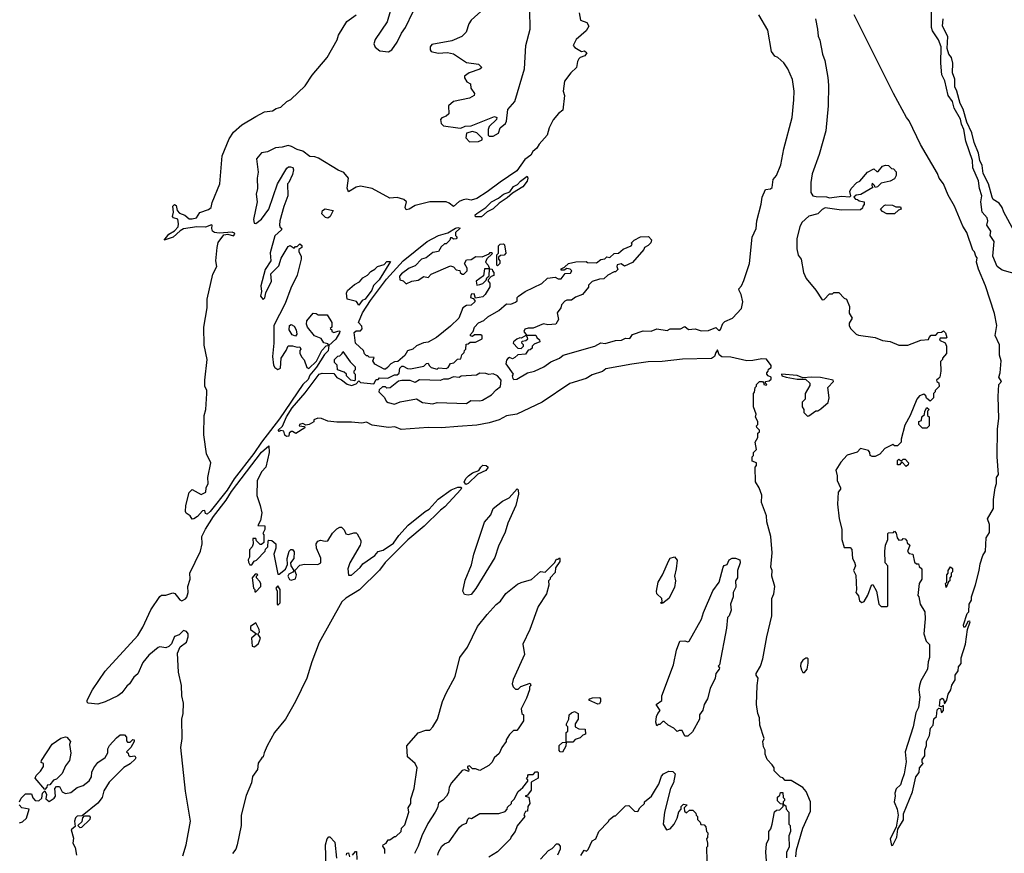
# Model space of a CAD drawing. Extents: x 1933546 to 2138868, y 524910 to 667279.
# Tile 381 of 466: x 2085405 to 2092080, y 561066 to 566719. Entities that reach past the tile are written whole.
import ezdxf

# ---------------------------------------------------------------- set-up
doc = ezdxf.new("R2010")
doc.units = 0

msp = doc.modelspace()

# ---------------------------------------------------------------- linework, layer by layer
at = {"layer": '0CON10XD'}
for points in [[(2087916.1, 566773.9), (2087896.7, 566705), (2087814.3, 566585.7), (2087806, 566555), (2087815, 566533.3), (2087847.3, 566507.3), (2087905, 566500), (2087928.8, 566515), (2087964.3, 566565.7), (2087993, 566627), (2088020, 566665), (2088124, 566885)], [(2089197.1, 566765), (2089206, 566716), (2089250.7, 566700.7), (2089263.3, 566675), (2089245, 566643.3), (2089178, 566585), (2089156.7, 566545), (2089169.3, 566529.3), (2089213, 566503), (2089235, 566507.5), (2089250, 566495), (2089236.4, 566473.6), (2089205, 566463.3), (2089195, 566453.3), (2089186, 566435), (2089180, 566395), (2089141.4, 566358.6), (2089098.9, 566301.1), (2089089.2, 566235), (2089099.4, 566205), (2089087.1, 566105), (2089057.9, 566082.1), (2089020.5, 566039.5), (2088994.5, 565985.5), (2088980, 565935), (2088926, 565875), (2088911.7, 565848.3), (2088884.4, 565825.6), (2088870.3, 565799.7), (2088829.7, 565770.3), (2088776, 565695), (2088662, 565618), (2088575, 565550.9), (2088505, 565506.9), (2088465, 565495.8), (2088435, 565501.9), (2088411.7, 565498.3), (2088384.5, 565485.5), (2088345, 565451.2), (2088315.5, 565475.5), (2088295, 565483.1), (2088185, 565483.1), (2088085, 565458), (2088045, 565433.3), (2088025, 565430), (2088017.5, 565445), (2088026.2, 565485), (2088009.7, 565499.7), (2087965, 565512.5), (2087915, 565509.2), (2087793.4, 565573.4), (2087715, 565589.2), (2087685, 565582.5), (2087635, 565552.5), (2087626.1, 565576.1), (2087633.1, 565645), (2087603, 565683), (2087565, 565699.4), (2087430.3, 565780.3), (2087405, 565789.4), (2087371.1, 565791.1), (2087325, 565828), (2087285, 565839.2), (2087248.5, 565858.5), (2087225, 565865.8), (2087184.2, 565854.2), (2087139.1, 565850.9), (2087085, 565822.5), (2087043.8, 565816.2), (2087011.4, 565775), (2087021.1, 565685), (2087013.8, 565645), (2087016, 565575), (2087008, 565535), (2087014, 565485), (2086990, 565365), (2086995, 565340), (2087005, 565336.2), (2087045, 565366.7), (2087094, 565435), (2087152.5, 565605), (2087217, 565713), (2087228.3, 565721.7), (2087241.7, 565721.7), (2087256.4, 565716.4), (2087261.7, 565701.7), (2087255, 565670), (2087230, 565615), (2087220, 565605), (2087223.8, 565525), (2087195, 565452.5), (2087168.1, 565355), (2087165.8, 565325), (2087170.8, 565310.8), (2087180, 565305), (2087180, 565295), (2087135, 565253.8), (2087102.9, 565137.1), (2087107.1, 565082.9), (2087070, 565025), (2087040.8, 564915), (2087043.6, 564876.4), (2087037.5, 564845), (2087055, 564822.5), (2087067, 564833), (2087073, 564867), (2087112.5, 564945), (2087107.5, 564995), (2087160.7, 565049.3), (2087178.3, 565101.7), (2087225, 565180), (2087237.5, 565187.5), (2087265, 565170), (2087275, 565180), (2087285, 565180), (2087305, 565200), (2087317, 565187), (2087316.7, 565173.3), (2087298.3, 565161.7), (2087297.5, 565145), (2087313.3, 565115), (2087312.5, 565095), (2087285, 564987.5), (2087242.3, 564897.7), (2087204, 564795), (2087127.1, 564645), (2087127.5, 564525), (2087119.2, 564435), (2087125, 564377.5), (2087135, 564361.2), (2087155, 564347.5), (2087172.5, 564355), (2087177.5, 564425), (2087212.5, 564475), (2087225, 564507.5), (2087255, 564507.5), (2087285, 564497.5), (2087305, 564500), (2087310, 564485), (2087303, 564477), (2087303, 564457), (2087315, 564432.5), (2087333.6, 564413.6), (2087351.2, 564361.2), (2087365, 564354), (2087417, 564403), (2087454.2, 564475.8), (2087483.3, 564506.7), (2087500, 564510), (2087495, 564520), (2087467, 564527), (2087448.3, 564558.3), (2087402.5, 564575), (2087356.7, 564635), (2087350, 564655), (2087352.3, 564677.7), (2087395, 564730), (2087415, 564727.5), (2087428.3, 564718.3), (2087488.3, 564718.3), (2087520, 564665), (2087520, 564635), (2087510, 564625), (2087520, 564615), (2087520, 564605), (2087535, 564597.5), (2087568.8, 564608.8), (2087576.2, 564606.2), (2087573.3, 564595), (2087547.4, 564552.6), (2087500, 564510), (2087495.5, 564474.5), (2087470.3, 564449.7), (2087416.9, 564363.1), (2087371.5, 564308.5), (2087360.2, 564279.8), (2087324.2, 564245), (2087167.3, 564012.7), (2087043.5, 563855), (2086992.6, 563777.4), (2086858.1, 563605), (2086811.5, 563528.5), (2086695.4, 563384.6), (2086675, 563366.7), (2086665, 563370), (2086660, 563390), (2086645, 563388.8), (2086609.8, 563350.2), (2086585, 563333.8)], [(2088554, 566795), (2088464.5, 566715.5), (2088449.1, 566690.9), (2088432, 566635), (2088403.3, 566605), (2088335, 566576), (2088198.3, 566551.7), (2088187.5, 566535), (2088187.5, 566515), (2088195, 566503.3), (2088242.3, 566492.3), (2088305, 566496.2), (2088346.4, 566486.4), (2088435, 566428), (2088515, 566416.7), (2088537.5, 566395), (2088525, 566382.5), (2088452.3, 566357.7), (2088420, 566335), (2088420, 566325), (2088437, 566297), (2088460, 566285), (2088462.5, 566255), (2088487.7, 566217.7), (2088486.2, 566205), (2088455, 566185.8), (2088345, 566163.3), (2088312.5, 566135), (2088315, 566080), (2088296.1, 566063.9), (2088267, 566053), (2088258.3, 566041.7), (2088263.3, 566015), (2088278.3, 565998.3), (2088375, 565986.7), (2088395, 565982.5), (2088425, 565996.2), (2088465, 566000), (2088623, 566063), (2088640, 566055), (2088637, 566043), (2088587.5, 565995), (2088580, 565975), (2088580, 565935), (2088588.3, 565928.3), (2088615, 565930), (2088650, 565950), (2088662.5, 565985), (2088697.5, 566015), (2088705, 566030), (2088715, 566110), (2088761.2, 566165), (2088826.7, 566385), (2088835.6, 566545), (2088866.2, 566655), (2088862.9, 566785)], [(2092235, 564973.1), (2092065, 565020.1), (2092032.1, 565045), (2092002.1, 565115), (2092011.6, 565215), (2091983.8, 565255), (2091988.9, 565285), (2091961.8, 565325), (2091968.2, 565355), (2091963.5, 565375), (2091930.4, 565415), (2091919.6, 565485), (2091926.4, 565525), (2091911.2, 565575), (2091905, 565625.6), (2091867.4, 565715), (2091863.7, 565765), (2091819.5, 565895), (2091805.7, 565975), (2091790, 566010), (2091783.8, 566043.8), (2091739.2, 566119.2), (2091727.5, 566165), (2091698.2, 566205), (2091675.8, 566305), (2091656.8, 566345), (2091648.7, 566425), (2091652.2, 566535), (2091633.4, 566583.4), (2091592.7, 566642.7), (2091585.1, 566665), (2091586.7, 566775)], [(2086585, 563333.8), (2086575, 563333.3), (2086560.8, 563355), (2086533.6, 563373.6), (2086528.8, 563385), (2086531.1, 563425), (2086555, 563514), (2086575, 563534.3), (2086635, 563498.8), (2086666.7, 563515), (2086668.8, 563545), (2086682.5, 563575), (2086680.4, 563615), (2086701.8, 563715), (2086672.5, 563775), (2086653.6, 563905), (2086656.5, 564035), (2086667.6, 564075), (2086674.1, 564185), (2086673.1, 564205), (2086661.1, 564235), (2086660.4, 564275), (2086676.5, 564415), (2086655, 564512.5), (2086653.5, 564635), (2086675.3, 564764.7), (2086676.9, 564825), (2086715, 564994), (2086742.2, 565045), (2086735.5, 565085), (2086742.7, 565175), (2086751.1, 565208.9), (2086789.3, 565260.7), (2086815, 565263.8), (2086855, 565254.4), (2086863.3, 565265), (2086860.7, 565270.7), (2086845, 565278.8), (2086758, 565272), (2086725.9, 565275.9), (2086712, 565285), (2086706.7, 565303.3), (2086710, 565325), (2086705, 565327.5), (2086665, 565312), (2086605, 565314.4), (2086515, 565301.4), (2086492.1, 565287.9), (2086446.1, 565243.9), (2086383.6, 565223.6), (2086416, 565265), (2086455, 565288), (2086479.2, 565315), (2086482.5, 565335), (2086476.7, 565366.7), (2086447.5, 565375), (2086441.2, 565385), (2086446.7, 565415), (2086443.8, 565455), (2086453.9, 565466.1), (2086465, 565460), (2086472.5, 565425), (2086488, 565408), (2086525, 565394.2), (2086555, 565368.8), (2086575, 565368), (2086603.8, 565376.2), (2086627.3, 565412.7), (2086685, 565432), (2086703.3, 565445), (2086710, 565480), (2086762.9, 565607.1), (2086777.1, 565795), (2086825, 565911.2), (2086855, 565956.7), (2086910, 566005), (2087005, 566063.5), (2087065, 566094.5), (2087119.5, 566100.5), (2087143.8, 566116.2), (2087175, 566125.5), (2087215, 566163.3), (2087242.1, 566177.9), (2087339.9, 566270.1), (2087387.2, 566342.8), (2087488.4, 566461.6), (2087558.2, 566581.8), (2087565.8, 566615), (2087622.8, 566707.2), (2087685, 566752)], [(2088375, 563961.1), (2088265, 563950.5), (2088175, 563953.3), (2087990.3, 563940.3), (2087947.9, 563957.9), (2087905, 563952.7), (2087795, 563970), (2087755, 563990.6), (2087725, 563982.5), (2087655, 563990.8), (2087555, 563990), (2087495, 563997.5), (2087450, 564015), (2087426.1, 564016.1), (2087400, 564005), (2087398.3, 563991.7), (2087367, 563973), (2087345, 563970), (2087325, 563980), (2087302.5, 563975), (2087300, 563965), (2087335, 563960), (2087338.3, 563951.7), (2087277, 563913), (2087255, 563927.5), (2087245, 563927.5), (2087232.5, 563915), (2087230, 563895), (2087213, 563893), (2087202.5, 563902.5), (2087195, 563930), (2087175, 563932.5), (2087165, 563927.5), (2087157.5, 563935), (2087187, 563963), (2087213.8, 564026.2), (2087252.6, 564087.4), (2087340.3, 564189.7), (2087435, 564316.2), (2087455, 564322.5), (2087535, 564320), (2087555, 564292.5), (2087587, 564277), (2087625, 564247.5), (2087655, 564237.5), (2087685, 564250), (2087705, 564270), (2087715, 564260), (2087805, 564250), (2087821.7, 564278.3), (2087835, 564280), (2087845, 564290), (2087901.7, 564288.3), (2087945, 564310), (2087965, 564310), (2087977, 564323), (2087983, 564357), (2087995, 564370), (2088005, 564370), (2088033, 564353), (2088055, 564352.5), (2088145, 564370), (2088161.7, 564388.3), (2088175, 564390), (2088180, 564375), (2088195, 564360), (2088235, 564350), (2088245, 564357.5), (2088297, 564353), (2088309.3, 564360.7), (2088325, 564387.5), (2088348.3, 564391.7), (2088373, 564417), (2088395, 564420), (2088403, 564447), (2088418.3, 564461.7), (2088420, 564475), (2088430, 564485), (2088431.7, 564518.3), (2088445, 564520), (2088458.3, 564531.7), (2088495, 564532.5), (2088540, 564555), (2088540, 564575), (2088531.7, 564581.7), (2088488.3, 564581.7), (2088475, 564570), (2088460, 564575), (2088460, 564585), (2088480, 564605), (2088487.5, 564635), (2088515, 564663.3), (2088550.7, 564679.3), (2088577.5, 564705), (2088652.3, 564747.7), (2088705, 564792.5), (2088735, 564790), (2088767, 564803), (2088777, 564813), (2088777.5, 564835), (2088787.5, 564845), (2088832.5, 564875), (2088945, 564930), (2088983.9, 564966.1), (2089035, 564972.5), (2089055, 564961.2), (2089075, 564962), (2089103, 564997), (2089138.8, 565001.2), (2089147.5, 565015), (2089137, 565027), (2089115, 565032.5), (2089095, 565020), (2089075, 565020), (2089075, 565030), (2089098.3, 565041.7), (2089125, 565066.7), (2089175, 565076.7), (2089245, 565080), (2089255, 565072.5), (2089315, 565070), (2089345, 565092.5), (2089371.7, 565098.3), (2089385, 565110), (2089405, 565107.5), (2089435, 565132.5), (2089465, 565136.7), (2089495, 565162.5), (2089550, 565185), (2089557.5, 565195), (2089553, 565207), (2089570, 565225), (2089613.6, 565246.4), (2089668.3, 565248.3), (2089687, 565227), (2089682.5, 565205), (2089665, 565187.5), (2089640, 565175), (2089635, 565160), (2089558.3, 565071.7), (2089505, 565047.5), (2089483, 565063), (2089455, 565057.5), (2089452.5, 565045), (2089460, 565025), (2089445, 565010), (2089435, 565010), (2089393, 564987), (2089365, 564962.5), (2089335, 564960), (2089286.4, 564943.6), (2089261.7, 564918.3), (2089260, 564905), (2089220, 564855), (2089173, 564837), (2089145, 564817.5), (2089115, 564816.7), (2089100.5, 564809.5), (2089077.5, 564785), (2089072.5, 564765), (2089048.3, 564731.7), (2089057.5, 564685), (2089040, 564655), (2088985, 564650), (2088955, 564656.7), (2088885, 564626.7), (2088852.5, 564627.5), (2088830.5, 564619.5), (2088823.3, 564605), (2088840, 564580), (2088905, 564580), (2088910, 564565), (2088928.3, 564548.3), (2088930, 564535), (2088891.7, 564518.3), (2088880, 564505), (2088878.3, 564491.7), (2088865, 564480), (2088851.7, 564478.3), (2088835, 564450), (2088783, 564447), (2088761.7, 564428.3), (2088745, 564420), (2088725, 564427.5), (2088715, 564422.5), (2088705, 564410), (2088700, 564385), (2088750, 564315), (2088742.5, 564305), (2088747.5, 564285), (2088755, 564280), (2088775, 564282.5), (2088846.4, 564323.6), (2088895, 564336.2), (2088957.5, 564365), (2089005, 564400), (2089065, 564423.3), (2089090, 564445), (2089305, 564506.2), (2089345, 564527.5), (2089375, 564523.8), (2089445, 564543.8), (2089485, 564546.7), (2089510.7, 564559.3), (2089541.7, 564558.3), (2089560, 564585), (2089630.7, 564609.3), (2089685, 564606.7), (2089725, 564623.3), (2089795, 564612.5), (2089815, 564622.5), (2089885, 564622.5), (2089915, 564637.5), (2089938.3, 564618.3), (2089985, 564622.5), (2090025, 564608.8), (2090075, 564611.2), (2090125, 564632.5), (2090145, 564612.5), (2090155, 564617.5), (2090171.7, 564658.3), (2090185, 564673.3), (2090237.5, 564695), (2090298.3, 564761.7), (2090306.7, 564805), (2090296.4, 564856.4), (2090283, 564883), (2090280, 564895), (2090297.5, 564915), (2090315, 564950), (2090353.3, 565065), (2090370, 565245), (2090397, 565303), (2090402.5, 565355), (2090431.7, 565468.3), (2090437.5, 565515), (2090461.7, 565568.3), (2090495, 565572.5), (2090505, 565580), (2090512.5, 565635), (2090535, 565662.5), (2090563.8, 565735), (2090585.9, 565844.1), (2090642.5, 566055), (2090654, 566175), (2090656, 566235), (2090645, 566312.5), (2090612, 566385), (2090585, 566426.7), (2090545, 566462.5), (2090525, 566472.5), (2090502.3, 566502.3), (2090477.3, 566647.3), (2090415, 566752.5)], [(2090798.8, 566725), (2090813.3, 566655), (2090817, 566607), (2090829.3, 566579.3), (2090848, 566485), (2090862.7, 566442.7), (2090883.9, 566326.1), (2090888.8, 566275), (2090886, 566135), (2090868.8, 565965), (2090824, 565805), (2090777, 565673), (2090767.1, 565615), (2090767.7, 565547.7), (2090782.5, 565525), (2090805, 565520), (2090875, 565517.5), (2090895, 565510), (2090975, 565522.5), (2091031.7, 565518.3), (2091040, 565525), (2091032.5, 565555), (2091042.5, 565575), (2091080, 565615), (2091100, 565625), (2091152.5, 565685), (2091195, 565707.5), (2091215, 565690), (2091225, 565690), (2091253.6, 565726.4), (2091275, 565732.5), (2091295, 565730), (2091315, 565710), (2091328.3, 565708.3), (2091347, 565687), (2091347, 565663), (2091335, 565640), (2091307, 565623), (2091245, 565610), (2091220, 565585), (2091205, 565580), (2091200, 565595), (2091185, 565610), (2091182.5, 565595), (2091188.3, 565581.7), (2091135, 565550), (2091107, 565533), (2091075, 565530), (2091060, 565515), (2091071.7, 565501.7), (2091085, 565500), (2091095, 565490), (2091130, 565485), (2091130, 565465), (2091120, 565455), (2091118.3, 565441.7), (2091105, 565430), (2090976.4, 565426.4), (2090865, 565442.5), (2090845, 565432.5), (2090816.7, 565403.3), (2090755, 565387.5), (2090707, 565343), (2090693.8, 565315), (2090673.6, 565236.4), (2090673.3, 565165), (2090683, 565123), (2090702.5, 565095), (2090717.5, 565005), (2090737.5, 564965), (2090802.5, 564885), (2090845, 564820), (2090858.3, 564821.7), (2090895, 564860), (2090915, 564860), (2090925, 564870), (2090958.3, 564868.3), (2090995, 564830), (2091010, 564825), (2091030, 564775), (2091028.3, 564728.3), (2091047.5, 564695), (2091028.3, 564661.7), (2091027.5, 564645), (2091037.5, 564625), (2091075, 564587.5), (2091090.5, 564580.5), (2091205, 564563.3), (2091255, 564543.3), (2091307, 564537), (2091365, 564512.5), (2091425, 564512.5), (2091513, 564547), (2091565, 564550), (2091570, 564565), (2091585, 564580), (2091615, 564580), (2091631.7, 564598.3), (2091655, 564600), (2091668.3, 564608.3), (2091680, 564595), (2091690, 564565), (2091685, 564560), (2091645, 564560), (2091640, 564545), (2091678.3, 564528.3), (2091687.5, 564505), (2091687.5, 564455), (2091660, 564425), (2091660, 564415), (2091648.3, 564401.7), (2091650, 564335), (2091642.5, 564295), (2091633.6, 564286.4), (2091620, 564275), (2091622.5, 564265), (2091636.2, 564256.2), (2091638.8, 564231.2), (2091610, 564205), (2091610, 564195), (2091600, 564185), (2091600, 564155), (2091578.3, 564131.7), (2091551.7, 564151.7), (2091548.3, 564168.3), (2091535, 564180), (2091505, 564167.5), (2091487.5, 564145), (2091442.5, 564035), (2091405, 563970), (2091380, 563875), (2091380, 563855), (2091355, 563830), (2091335, 563830), (2091325, 563837.5), (2091269.3, 563810.7), (2091235, 563772.5), (2091205, 563757.5), (2091185, 563757.5), (2091170, 563765), (2091167.5, 563785), (2091158.6, 563798.6), (2091105, 563811.2), (2091082.9, 563787.1), (2091014.1, 563765.9), (2090971.2, 563718.8), (2090937.5, 563665), (2090947.5, 563625), (2090946.7, 563595), (2090970, 563545), (2090970, 563535), (2090953.3, 563515), (2090950, 563435), (2090960.8, 563335), (2090978, 563265), (2090977.5, 563195), (2090995, 563140), (2091035, 563140), (2091047, 563127), (2091050, 563065), (2091065, 563040), (2091070, 563015), (2091056.7, 562985), (2091073, 562953), (2091076.7, 562853.3), (2091072.5, 562835), (2091091.7, 562811.7), (2091098.3, 562778.3), (2091115, 562767.5), (2091130, 562775), (2091154, 562816), (2091180, 562885), (2091188.3, 562888.3), (2091212.5, 562845), (2091230, 562755), (2091245, 562740), (2091285, 562740), (2091290, 562745), (2091290, 563015), (2091272.5, 563035), (2091270, 563115), (2091273.3, 563155), (2091290, 563195), (2091290, 563235), (2091295, 563240), (2091327.5, 563242.5), (2091335, 563250), (2091347, 563237), (2091352.5, 563205), (2091365, 563190), (2091387, 563193), (2091395, 563200), (2091408.3, 563198.3), (2091420, 563185), (2091421.7, 563171.7), (2091440, 563155), (2091423, 563113), (2091435, 563100), (2091460, 563095), (2091471.7, 563041.7), (2091485, 563030), (2091498.3, 563028.3), (2091501.7, 563011.7), (2091520, 562995), (2091520, 562925), (2091503, 562897), (2091492.5, 562815), (2091500, 562805), (2091510, 562755), (2091540, 562705), (2091543, 562657), (2091533.3, 562555), (2091550, 562505), (2091571.7, 562481.7), (2091572.5, 562395), (2091562.5, 562365), (2091560, 562315), (2091513.9, 562236.1), (2091503.8, 562205), (2091500, 562175), (2091506.7, 562125), (2091497.5, 562055), (2091480.7, 562019.3), (2091461.2, 561925), (2091408, 561755), (2091413.6, 561686.4), (2091400, 561605), (2091385, 561560), (2091375, 561530), (2091347, 561503), (2091336.7, 561475), (2091340, 561455), (2091333.3, 561415), (2091352.5, 561365), (2091360, 561325), (2091346.7, 561243.3), (2091306.2, 561165), (2091315, 561120)], [(2091315, 561120), (2091325, 561122.5), (2091352, 561175), (2091358.8, 561231.2), (2091397, 561293), (2091397.5, 561335), (2091456.7, 561483.3), (2091480, 561585), (2091502.5, 561615), (2091503.9, 561646.1), (2091530, 561675), (2091523, 561683), (2091523, 561703), (2091541.7, 561728.3), (2091540, 561765), (2091553, 561797), (2091553.3, 561825), (2091572.5, 561865), (2091580, 561915), (2091597.5, 561935), (2091602.3, 561977.7), (2091620, 561995), (2091625, 562040), (2091635, 562050), (2091648.3, 562048.3), (2091655, 562020), (2091667.5, 562035), (2091668.3, 562068.3), (2091655, 562060), (2091640, 562065), (2091645, 562110), (2091658.3, 562118.3), (2091670, 562105), (2091675, 562080), (2091690, 562105), (2091700, 562145), (2091717.5, 562175), (2091723, 562207), (2091747, 562243), (2091747.5, 562275), (2091767, 562303), (2091768.3, 562331.7), (2091786.4, 562353.6), (2091788.3, 562391.7), (2091817.5, 562485), (2091830, 562585), (2091847.5, 562635), (2091845, 562640), (2091831.7, 562638.3), (2091815, 562600), (2091805, 562600), (2091802.5, 562615), (2091828.3, 562691.7), (2091840, 562705), (2091841.2, 562755), (2091857, 562783), (2091856.7, 562805), (2091883.6, 562886.4), (2091910, 562985), (2091915, 563030), (2091934.1, 563085.9), (2091951.2, 563115), (2091957.5, 563205), (2091979.3, 563240.7), (2091980, 563295), (2091966.7, 563335), (2092007.5, 563405), (2092007.5, 563465), (2092017.5, 563545), (2092027.5, 563575), (2092027.5, 563615), (2092040, 563635), (2092032.5, 563755), (2092033.3, 563945), (2092042.5, 564015), (2092037.5, 564165), (2092042.5, 564245), (2092060, 564265), (2092042.5, 564295), (2092052.5, 564325), (2092057.5, 564405), (2092047.5, 564445), (2092047.5, 564515), (2092017, 564577), (2092030, 564645), (2092013.9, 564726.1), (2091952.9, 564915), (2091905, 565027.5), (2091891.2, 565075), (2091896.2, 565105), (2091886.4, 565116.4), (2091878, 565145), (2091866.1, 565156.1), (2091825.3, 565275.3), (2091798.1, 565318.1), (2091742.9, 565455), (2091699.4, 565529.4), (2091667.5, 565605), (2091637.8, 565645), (2091626.5, 565675), (2091512.3, 565872.3), (2091435, 566033.3), (2091416.5, 566056.5), (2091328.5, 566218.5), (2091061.2, 566751.2)], [(2092077, 565415), (2092066.2, 565445), (2092045, 565475.4), (2092005, 565500.8), (2091997.6, 565515), (2091973.4, 565605), (2091937, 565675), (2091930.3, 565730.3), (2091913.2, 565765), (2091904.6, 565815), (2091875, 565886.5), (2091860.7, 565950.7), (2091825.8, 566024.2), (2091801.6, 566111.6), (2091780.4, 566149.6), (2091757.7, 566235), (2091744, 566264), (2091744.4, 566315), (2091729.1, 566359.1), (2091731.9, 566425), (2091721.9, 566461.9), (2091704.7, 566485), (2091693, 566523), (2091696.2, 566605), (2091661.1, 566675), (2091665.8, 566725)], [(2088455, 565890), (2088515, 565893.3), (2088540, 565905), (2088540, 565915), (2088505, 565952.5), (2088475, 565960), (2088435, 565950), (2088428.3, 565918.3), (2088455, 565890)], [(2088535, 565382.5), (2088495, 565382.5), (2088493.3, 565395), (2088503.3, 565405), (2088564.3, 565445.7), (2088603.3, 565485), (2088650.8, 565509.2), (2088685, 565536.2), (2088728.8, 565551.2), (2088752.8, 565587.2), (2088778.9, 565601.1), (2088799.2, 565625), (2088845, 565658), (2088850, 565645), (2088845.5, 565625), (2088815, 565586), (2088745, 565543.8), (2088708.6, 565511.4), (2088654.3, 565475.7), (2088615, 565436.7), (2088574.2, 565415.8), (2088535, 565382.5)], [(2087495, 565373.3), (2087477, 565377), (2087453, 565403), (2087457.5, 565425), (2087475, 565437.5), (2087530, 565425), (2087510, 565385), (2087495, 565373.3)], [(2091335, 565402.5), (2091283.6, 565403.6), (2091255, 565417.5), (2091240, 565435), (2091265, 565460), (2091275, 565462.5), (2091321.7, 565461.7), (2091345, 565450), (2091375, 565450), (2091380, 565435), (2091361.7, 565428.3), (2091335, 565402.5)], [(2092146.3, 565285), (2092077, 565415)], [(2087885, 564350), (2087875, 564350), (2087813.6, 564383.6), (2087800, 564405), (2087808.3, 564428.3), (2087775, 564430), (2087765, 564440), (2087755, 564440), (2087743, 564453), (2087736.4, 564476.4), (2087682.5, 564525), (2087672.5, 564597.5), (2087685, 564610), (2087715, 564610), (2087727, 564623), (2087725, 564640), (2087702.5, 564665), (2087729.7, 564730.3), (2087784.2, 564815), (2087890.7, 564959.3), (2088005, 565083.8), (2088167.5, 565215), (2088245, 565256.2), (2088307, 565273), (2088360, 565305), (2088375, 565310), (2088390, 565305), (2088360, 565275), (2088360, 565255), (2088370, 565245), (2088365, 565232.5), (2088345, 565230), (2088335, 565240), (2088325, 565240), (2088320, 565225), (2088295, 565200), (2088285, 565200), (2088261.7, 565178.3), (2088245, 565147.5), (2088205, 565140), (2088160, 565105), (2088130, 565095), (2088085, 565050), (2088046.4, 565033.6), (2087992.5, 564995), (2087980.7, 564979.3), (2087982.5, 564955), (2088005, 564947.5), (2088025, 564928.8), (2088063.6, 564946.4), (2088107.3, 564952.7), (2088145, 564976.7), (2088175, 564970), (2088195, 564992.5), (2088325, 565050), (2088345, 565042.5), (2088365, 565022.5), (2088388.3, 565018.3), (2088390, 565005), (2088405, 564992.5), (2088415, 564992.5), (2088437.5, 565015), (2088437.5, 565035), (2088420, 565065), (2088435, 565090), (2088465, 565092.5), (2088497, 565113), (2088539.3, 565110.7), (2088588.3, 565131.7), (2088595, 565140), (2088605, 565140), (2088608.3, 565131.7), (2088571.7, 565098.3), (2088562.5, 565075), (2088580, 565055), (2088590, 565030), (2088608.3, 565028.3), (2088610, 565015), (2088620, 565005), (2088620, 564985), (2088601.7, 564978.3), (2088580, 564955), (2088580, 564945), (2088591.7, 564931.7), (2088591.7, 564908.3), (2088560, 564855), (2088545, 564840), (2088495, 564830), (2088485, 564860), (2088465, 564857.5), (2088460, 564835), (2088478.3, 564828.3), (2088490, 564815), (2088490, 564805), (2088466.7, 564783.3), (2088435, 564780), (2088410, 564765), (2088382.5, 564695), (2088325, 564640), (2088230, 564565), (2088175, 564532.5), (2088143, 564527), (2088095, 564507.5), (2088070, 564485), (2088035, 564473.3), (2088015, 564442.5), (2087968.3, 564401.7), (2087945, 564400), (2087920, 564385), (2087898.3, 564361.7), (2087885, 564350)], [(2088645, 565050), (2088640, 565055), (2088640, 565125), (2088650, 565135), (2088650, 565185), (2088663, 565197), (2088685, 565200), (2088691.7, 565191.7), (2088700, 565135), (2088688.3, 565121.7), (2088665, 565120), (2088651.7, 565108.3), (2088650, 565095), (2088660, 565085), (2088660, 565065), (2088645, 565050)], [(2087705, 564783.3), (2087687.5, 564807.5), (2087623.9, 564823.9), (2087620, 564865), (2087627, 564883), (2087675, 564922.5), (2087709.3, 564940.7), (2087730.7, 564969.3), (2087763, 564987), (2087785, 565012.5), (2087813, 565027), (2087830, 565045), (2087875, 565060), (2087895, 565080), (2087918.3, 565078.3), (2087840.8, 564955), (2087804.2, 564915.8), (2087792, 564885), (2087746.2, 564825), (2087726.2, 564813.8), (2087705, 564783.3)], [(2088505, 564920), (2088525, 564922.5), (2088545, 564930), (2088568.3, 564951.7), (2088571.7, 564968.3), (2088588.3, 564981.7), (2088590, 565030), (2088555, 565030), (2088548.3, 564981.7), (2088500, 564945), (2088505, 564920)], [(2087275, 564572.5), (2087252.3, 564582.3), (2087232.5, 564615), (2087233.3, 564645), (2087245, 564652.5), (2087265, 564640), (2087278.8, 564615), (2087283, 564587), (2087275, 564572.5)], [(2088805, 564490), (2088820, 564505), (2088820, 564515), (2088810, 564525), (2088811.7, 564538.3), (2088837, 564543), (2088850, 564555), (2088840, 564580), (2088805, 564560), (2088795, 564562.5), (2088775, 564552.5), (2088752.5, 564535), (2088750, 564525), (2088781.7, 564491.7), (2088805, 564490)], [(2087675, 564270), (2087650, 564275), (2087620, 564305), (2087620, 564315), (2087605, 564330), (2087560, 564345), (2087557, 564377), (2087540, 564395), (2087540, 564415), (2087562.5, 564437.5), (2087575, 564440), (2087590, 564455), (2087595, 564470), (2087645, 564400), (2087680, 564365), (2087680, 564345), (2087670, 564335), (2087670, 564325), (2087680, 564315), (2087680, 564275), (2087675, 564270)], [(2090666.4, 561043.6), (2090670.7, 561089.3), (2090713.6, 561236.4), (2090767, 561353), (2090766.7, 561415), (2090736.7, 561485), (2090715, 561512.5), (2090635, 561560), (2090595, 561560), (2090578.3, 561578.3), (2090561.7, 561581.7), (2090520, 561625), (2090520, 561645), (2090507, 561667), (2090473, 561703), (2090458.3, 561738.3), (2090457.5, 561765), (2090448.3, 561788.3), (2090443.3, 561825), (2090452.5, 561845), (2090421.9, 561935), (2090420.6, 561985), (2090408.9, 562015), (2090400.9, 562075), (2090404.5, 562205.5), (2090412, 562255), (2090397.5, 562275), (2090397.5, 562285), (2090427.5, 562335), (2090443.1, 562385), (2090470, 562535), (2090504.2, 562675.8), (2090504, 562795), (2090518, 562825), (2090523.8, 562875), (2090503.8, 562945), (2090505.8, 562985), (2090496.1, 563006.1), (2090505.5, 563105), (2090498.1, 563215), (2090468.8, 563315), (2090466.7, 563355), (2090433.8, 563445), (2090436, 563495), (2090417.1, 563545), (2090393.8, 563585), (2090390, 563685), (2090400, 563695), (2090400, 563715), (2090370, 563725), (2090370, 563755), (2090380, 563765), (2090380, 563785), (2090400, 563805), (2090390, 563855), (2090410, 563885), (2090410, 563915), (2090420, 563925), (2090420, 563935), (2090403, 563953), (2090400, 563965), (2090410, 563975), (2090410, 563995), (2090393, 564023), (2090397.5, 564045), (2090380, 564095), (2090380, 564185), (2090387, 564193), (2090390, 564225), (2090400, 564235), (2090400, 564245), (2090420, 564265), (2090440, 564265), (2090450, 564255), (2090450, 564245), (2090465, 564240), (2090470, 564245), (2090460, 564255), (2090460, 564265), (2090485, 564270), (2090498.3, 564281.7), (2090500, 564295), (2090480, 564305), (2090470, 564315), (2090470, 564325), (2090480, 564335), (2090481.7, 564348.3), (2090498.3, 564361.7), (2090500, 564375), (2090467, 564417), (2090435, 564420), (2090375, 564407.5), (2090335, 564406.7), (2090225, 564430.8), (2090165, 564434), (2090147.1, 564447.1), (2090137, 564473), (2090135, 564480), (2090125, 564462.5), (2090115.5, 564434.5), (2090095, 564421.9), (2089897.7, 564417.7), (2089759.7, 564400.3), (2089665, 564398), (2089555, 564384), (2089379.5, 564350.5), (2089355, 564333.8), (2089285, 564310), (2089245, 564286.7), (2089135, 564252.5), (2088947.5, 564125), (2088775, 564044.2), (2088705, 564032), (2088655, 564005.6), (2088587.5, 563985), (2088505, 563969.1), (2088375, 563961.1)], [(2087945, 564112.5), (2087985, 564127.5), (2088095, 564147.5), (2088135, 564122.5), (2088205, 564113.3), (2088235, 564123.3), (2088435, 564117.5), (2088463.8, 564136.2), (2088525, 564133.8), (2088541.7, 564138.3), (2088603.3, 564175), (2088635, 564210), (2088665, 564232.5), (2088670, 564275), (2088645, 564303.3), (2088615, 564317.5), (2088585, 564312.5), (2088565, 564320), (2088525, 564322.5), (2088501.7, 564308.3), (2088398.3, 564301.7), (2088385, 564292.5), (2088345, 564296.7), (2088309.3, 564280.7), (2088278.3, 564281.7), (2088255, 564272.5), (2088115, 564277.5), (2088085, 564260), (2088051.7, 564271.7), (2087995, 564272.5), (2087973, 564267), (2087917, 564223), (2087895, 564220), (2087885, 564230), (2087865, 564230), (2087841.7, 564208.3), (2087840, 564195), (2087875, 564160), (2087890.7, 564130.7), (2087903, 564123), (2087945, 564112.5)], [(2090745, 564030), (2090755, 564032.5), (2090803, 564067), (2090815, 564067.5), (2090835, 564080), (2090885, 564122.5), (2090893.3, 564155), (2090882.5, 564225), (2090922.5, 564265), (2090920, 564275), (2090833.6, 564293.6), (2090775, 564296), (2090715, 564290), (2090675, 564306.2), (2090570, 564315), (2090572.5, 564305), (2090600, 564295), (2090675, 564282.5), (2090731.7, 564281.7), (2090762.5, 564255), (2090761.7, 564238.3), (2090730, 564185), (2090730, 564145), (2090710, 564125), (2090710, 564095), (2090720, 564075), (2090720, 564055), (2090745, 564030)], [(2091555, 563950), (2091525, 563950), (2091500, 563975), (2091500, 563995), (2091518.3, 564001.7), (2091520, 564025), (2091538.3, 564041.7), (2091540, 564065), (2091555, 564090), (2091570, 564075), (2091560, 564065), (2091560, 564035), (2091570, 564025), (2091570, 563965), (2091555, 563950)], [(2086474.5, 562804.5), (2086490, 562785), (2086505, 562778.8), (2086529.1, 562790.9), (2086537.6, 562802.4), (2086546.7, 562835), (2086545.8, 562875), (2086560.8, 562925), (2086558.8, 562965), (2086631.4, 563115), (2086642.9, 563165), (2086640, 563215), (2086665.5, 563265), (2086719.3, 563350.7), (2086805, 563461.9), (2086840.3, 563519.7), (2087043.9, 563786.1), (2087095, 563830), (2087096.2, 563785), (2087072.5, 563685), (2087046.2, 563655), (2087014.2, 563594.2), (2087013.2, 563493.2), (2087034.3, 563425), (2087046.7, 563375), (2087037, 563323), (2087020, 563290), (2087067, 563287), (2087067, 563263), (2087052.5, 563235), (2087060, 563225), (2087060, 563175), (2087045, 563160), (2087035, 563160), (2087010, 563185), (2087005, 563200), (2086985, 563200), (2086987.5, 563165), (2086980, 563145), (2086962.5, 563125), (2086962.5, 563075), (2086953.9, 563056.1), (2086955, 563040), (2086965, 563022.5), (2086978.3, 563021.7), (2086993.6, 563046.4), (2087010, 563055), (2087070, 563115), (2087071.7, 563128.3), (2087087.5, 563145), (2087090, 563185), (2087095, 563190), (2087115, 563187.5), (2087142.5, 563165), (2087142.5, 563135), (2087127.5, 563095), (2087155, 562960), (2087165, 562960), (2087207, 562993), (2087220, 563025), (2087217.5, 563065), (2087232.5, 563115), (2087243.9, 563126.1), (2087255, 563126.7), (2087265, 563110), (2087262.5, 563065), (2087240, 563035), (2087242.5, 563015), (2087262.5, 562985), (2087256.1, 562973.9), (2087230, 562960), (2087222.5, 562945), (2087233.6, 562923.6), (2087245, 562917.5), (2087275, 562927.5), (2087281.2, 562955), (2087270, 562985), (2087305, 563021.2), (2087335, 563027.1), (2087425.9, 563024.1), (2087446.7, 563035), (2087447, 563067), (2087416.2, 563135), (2087414, 563165), (2087425, 563183.3), (2087445, 563190), (2087476.4, 563183.6), (2087493.6, 563186.4), (2087525, 563237.5), (2087555, 563267.5), (2087575, 563277.5), (2087587, 563277), (2087605, 563260), (2087615, 563232.5), (2087635, 563228.8), (2087671.2, 563238.8), (2087685, 563240), (2087693.6, 563233.6), (2087717, 563187), (2087717.5, 563175), (2087712.5, 563155), (2087643.3, 563035), (2087630, 562995), (2087633, 562953), (2087655, 562952.5), (2087712.5, 563005), (2087730.7, 563029.3), (2087812.5, 563085), (2087835, 563112.5), (2087868.3, 563121.7), (2087940, 563170), (2087975, 563222.5), (2088038.3, 563291.7), (2088153.3, 563385), (2088180, 563400), (2088242.7, 563467.3), (2088329.3, 563530.7), (2088375, 563550), (2088395, 563550), (2088400, 563545), (2088395, 563532.5), (2088286, 563415), (2088256.7, 563393.3), (2088146, 563285), (2088036.8, 563193.2), (2087960, 563115), (2087881.5, 563038.5), (2087845, 562986.2), (2087707.6, 562852.4), (2087615, 562796.7), (2087589.1, 562770.9), (2087435.5, 562495), (2087385.5, 562365), (2087351.1, 562255), (2087274.6, 562095), (2087207.8, 561975), (2087133.1, 561885), (2087082.5, 561795), (2087061.2, 561748.8), (2087055, 561720), (2087047, 561713), (2087022, 561678), (2087018, 561635), (2086983.3, 561586.7), (2086976, 561545), (2086940.7, 561459.3), (2086905.5, 561325), (2086906.7, 561255), (2086878.9, 561125), (2086869.4, 561095), (2086846.7, 561065)], [(2088428.3, 563568.3), (2088417.5, 563585), (2088430.7, 563609.3), (2088447.5, 563625), (2088475, 563647.5), (2088518.3, 563661.7), (2088530, 563685), (2088545, 563697.5), (2088567, 563697), (2088580, 563685), (2088565, 563662.5), (2088511.7, 563638.3), (2088445, 563573.3), (2088428.3, 563568.3)], [(2091415, 563690), (2091385, 563720), (2091368.3, 563701.7), (2091355, 563700), (2091355, 563730), (2091365, 563740), (2091375, 563730), (2091385, 563730), (2091395, 563740), (2091408.3, 563738.3), (2091430, 563715), (2091428.3, 563701.7), (2091415, 563690)], [(2088445, 562816.2), (2088420.5, 562820.5), (2088408, 562845), (2088425, 562917.5), (2088468.3, 563021.7), (2088484.3, 563095), (2088555, 563312.5), (2088598.6, 563361.4), (2088613.8, 563405), (2088677.5, 563455), (2088724.2, 563475.8), (2088777, 563537), (2088785, 563530), (2088787.3, 563502.7), (2088767.5, 563425), (2088714.2, 563305.8), (2088696, 563245), (2088650.5, 563149.5), (2088626.6, 563073.4), (2088497.6, 562862.4), (2088465, 562822), (2088445, 562816.2)], [(2087880, 561065), (2087880, 561095), (2087867.5, 561115), (2087870, 561125), (2087890, 561135), (2087903, 561157), (2087915, 561157.5), (2087945, 561180), (2087955, 561180), (2087990, 561215), (2087993, 561237), (2088015, 561260), (2088043.3, 561345), (2088037.5, 561375), (2088056.7, 561405), (2088057.5, 561435), (2088078.8, 561505), (2088098.8, 561645), (2088085.9, 561675.9), (2088035, 561720), (2088028.8, 561795), (2088106.4, 561883.6), (2088158.3, 561901.7), (2088185, 561902.5), (2088206.1, 561923.9), (2088236.7, 561975), (2088271.2, 562095), (2088295, 562152.5), (2088356.2, 562265), (2088388.8, 562395), (2088440, 562465), (2088509.2, 562605), (2088573.2, 562686.8), (2088635, 562753.3), (2088663.9, 562776.1), (2088701.7, 562828.3), (2088779.5, 562890.5), (2088805, 562903.8), (2088875, 562922.5), (2088935, 562977.5), (2088967, 562973), (2089030, 563035), (2089045, 563060), (2089055, 563060), (2089065, 563070), (2089067.5, 563065), (2089067.5, 563045), (2089038.3, 563001.7), (2089035, 562970), (2089000, 562935), (2089000, 562925), (2088990, 562915), (2088992.5, 562885), (2088976.7, 562825), (2088919.7, 562740.3), (2088863.3, 562585), (2088816.7, 562485), (2088827.5, 562415), (2088750, 562245), (2088742.5, 562215), (2088750, 562195), (2088765, 562180), (2088785, 562180), (2088803.3, 562196.7), (2088865, 562220), (2088870, 562205), (2088860, 562195), (2088860, 562175), (2088841.7, 562118.3), (2088803.6, 562046.4), (2088810, 562015), (2088820, 562005), (2088820, 561965), (2088785, 561910), (2088775, 561900), (2088751.7, 561898.3), (2088725, 561872.5), (2088703.8, 561836.2)], [(2089935, 561860), (2089915, 561860), (2089895, 561900), (2089875, 561900), (2089863, 561893), (2089840, 561915), (2089800, 561935), (2089775, 561960), (2089765, 561960), (2089745, 561940), (2089735, 561940), (2089725, 561930), (2089717.5, 561955), (2089722.5, 561995), (2089730, 562015), (2089747.5, 562035), (2089720, 562075), (2089757, 562103), (2089757.5, 562135), (2089836.7, 562345), (2089857.5, 562445), (2089880, 562505), (2089915, 562506.7), (2089935, 562500), (2089942.5, 562505), (2090026, 562655), (2090039.7, 562700.3), (2090104.3, 562845.7), (2090145.9, 562904.1), (2090173, 563007), (2090181.7, 563018.3), (2090200, 563025), (2090213.6, 563056.4), (2090235, 563067.5), (2090257, 563067), (2090286.4, 563056.4), (2090290, 563035), (2090271.2, 562985), (2090270, 562935), (2090257.5, 562915), (2090259.3, 562870.7), (2090242, 562835), (2090241.2, 562805), (2090224, 562755), (2090227.5, 562715), (2090215, 562677.5), (2090203.8, 562665), (2090196.2, 562593.8), (2090150, 562345), (2090140, 562335), (2090150, 562325), (2090147.5, 562315), (2090123.3, 562285), (2090120, 562255), (2090086.2, 562185), (2090068.8, 562115), (2090046.2, 562075), (2090035, 562037.5), (2090012.5, 562005), (2090012.5, 561975), (2089965, 561890), (2089935, 561860)], [(2089755, 562760), (2089750, 562765), (2089760, 562775), (2089757.5, 562795), (2089723.8, 562825), (2089722, 562845), (2089733.8, 562905), (2089763.3, 562955), (2089805, 563052.5), (2089815, 563066.7), (2089845, 563076.7), (2089861.2, 563055), (2089856, 562995), (2089843.3, 562945), (2089851.2, 562915), (2089845, 562870), (2089805.8, 562794.2), (2089765, 562762.5), (2089755, 562760)], [(2087005, 562840), (2087040, 562875), (2087040, 562895), (2087031.7, 562911.7), (2087010, 562935), (2087010, 562945), (2087020, 562955), (2087015, 562960), (2087001.7, 562958.3), (2086980, 562935), (2086990, 562865), (2087000, 562855), (2087000, 562840), (2087005, 562840)], [(2091685, 562870), (2091680, 562895), (2091690, 562905), (2091690, 562955), (2091700, 562965), (2091700, 562985), (2091715, 563010), (2091727.5, 562997.5), (2091727.5, 562975), (2091720, 562965), (2091720, 562945), (2091710, 562935), (2091710, 562915), (2091701.7, 562908.3), (2091685, 562870)], [(2086511.4, 561048.6), (2086534.5, 561125), (2086562.8, 561285), (2086528.7, 561488.7), (2086497.8, 561785), (2086505.9, 561845.9), (2086504.3, 561975), (2086514, 562015), (2086516.2, 562085), (2086503.1, 562135), (2086502.2, 562205), (2086480.5, 562295), (2086475.8, 562424.2), (2086493.6, 562466.4), (2086535, 562497.5), (2086547.8, 562535), (2086547.1, 562555), (2086535, 562571.2), (2086515, 562576.2), (2086485, 562548.8), (2086454.1, 562535.9), (2086433.6, 562486.4), (2086415, 562468), (2086395, 562460.6), (2086355, 562467.5), (2086343, 562463), (2086279.8, 562410.2), (2086240.5, 562359.5), (2086205.9, 562284.1), (2086179.2, 562260.8), (2086150, 562215), (2086130.7, 562199.3), (2086097.1, 562155), (2086071.4, 562135), (2085985, 562092.5), (2085935, 562078.8), (2085870, 562085), (2085862, 562092), (2085862.5, 562105), (2085899.5, 562175), (2085985, 562300.9), (2086206.7, 562543.3), (2086240.8, 562599.2), (2086295, 562717.5), (2086355, 562808.2), (2086366.8, 562816.8), (2086395, 562817.5), (2086442.3, 562832.3), (2086457.5, 562827.5), (2086474.5, 562804.5)], [(2087155, 562750), (2087170, 562765), (2087170, 562855), (2087155, 562880), (2087142.5, 562865), (2087150, 562845), (2087150, 562755), (2087155, 562750)], [(2086995, 562467.5), (2087005, 562472.5), (2087025, 562490), (2087036.7, 562525), (2087020, 562555), (2087030, 562565), (2087027.5, 562585), (2087005, 562630), (2086970, 562605), (2086970, 562585), (2087010, 562555), (2086977.5, 562525), (2086981.7, 562471.7), (2086995, 562467.5)], [(2090725, 562292.5), (2090742.5, 562315), (2090750, 562355), (2090750, 562385), (2090745, 562390), (2090735, 562390), (2090715, 562376.7), (2090700, 562355), (2090697.5, 562335), (2090705, 562310), (2090715, 562292.5), (2090725, 562292.5)], [(2089325, 562077.5), (2089262.5, 562105), (2089270, 562115), (2089288.3, 562121.7), (2089335, 562122.5), (2089342.5, 562115), (2089342.5, 562095), (2089335, 562080), (2089325, 562077.5)], [(2089085, 561752.5), (2089070, 561755), (2089063, 561763), (2089063, 561797), (2089085, 561817.5), (2089110, 561820), (2089110, 561885), (2089120, 561895), (2089120, 561925), (2089112.5, 561932.5), (2089112.5, 561945), (2089127.5, 561975), (2089130, 562005), (2089145, 562020), (2089167, 562027), (2089190, 562015), (2089190, 561975), (2089170, 561945), (2089170, 561925), (2089195, 561910), (2089238.3, 561908.3), (2089240, 561875), (2089221.7, 561868.3), (2089205, 561850), (2089171.7, 561838.3), (2089155, 561820), (2089110, 561820), (2089107, 561793), (2089085, 561752.5)], [(2085403.6, 561416.4), (2085415, 561440), (2085445, 561470), (2085485, 561470), (2085493, 561443), (2085510, 561425), (2085535, 561422.5), (2085555, 561440), (2085560, 561475), (2085575, 561490), (2085587.5, 561465), (2085582.5, 561435), (2085605, 561416.7), (2085639.3, 561440.7), (2085647.5, 561455), (2085642.5, 561505), (2085655, 561520), (2085675, 561520), (2085693.6, 561483.6), (2085715, 561472.5), (2085751.7, 561478.3), (2085795, 561512.5), (2085835, 561526.7), (2085875, 561557.5), (2085891.2, 561585), (2085893.6, 561616.4), (2085907.5, 561645), (2085935, 561682.5), (2085983.6, 561716.4), (2086001.7, 561748.3), (2086002.5, 561775), (2086013, 561797), (2086060.7, 561849.3), (2086085, 561870), (2086115, 561870), (2086130, 561855), (2086128.3, 561828.3), (2086135, 561820), (2086155, 561820), (2086171.7, 561838.3), (2086180, 561835), (2086180, 561825), (2086157.5, 561785), (2086130, 561755), (2086140, 561745), (2086141.7, 561731.7), (2086153, 561723), (2086186.4, 561726.4), (2086192.5, 561715), (2086186.7, 561705), (2086155, 561674), (2086112, 561648), (2086010.9, 561549.1), (2085975, 561490), (2085963.8, 561445), (2085935, 561406.7), (2085828.3, 561321.7), (2085795, 561318.8), (2085783.6, 561306.4), (2085776.2, 561285), (2085781.7, 561248.3), (2085753.3, 561225), (2085769.5, 561169.5), (2085766.2, 561135), (2085780, 561105), (2085790, 561055)], [(2085575, 561500), (2085510, 561575), (2085517.5, 561595), (2085545, 561622.5), (2085565.6, 561655), (2085566.2, 561675), (2085551.2, 561681.2), (2085552.5, 561695), (2085625, 561805.6), (2085685, 561848), (2085715, 561856.7), (2085725, 561853.3), (2085750, 561825), (2085743.3, 561805), (2085752.5, 561745), (2085742.5, 561695), (2085715, 561660), (2085693, 561607), (2085655, 561570), (2085635, 561562.5), (2085608.3, 561531.7), (2085591.7, 561528.3), (2085590, 561515), (2085575, 561500)], [(2088703.8, 561836.2), (2088702.5, 561825), (2088673.3, 561785), (2088656.1, 561743.9), (2088622.5, 561715), (2088607.5, 561685), (2088585, 561662.5), (2088525, 561627.5), (2088495, 561640), (2088475, 561640), (2088455, 561660), (2088440, 561655), (2088440, 561645), (2088450, 561635), (2088448.3, 561621.7), (2088421.7, 561631.7), (2088405, 561627.5), (2088333.3, 561545), (2088317.5, 561515), (2088311.7, 561478.3), (2088297.5, 561455), (2088273, 561427), (2088243.9, 561406.1), (2088237.5, 561375), (2088222.5, 561345), (2088171.7, 561268.3), (2088131.2, 561185), (2088106.2, 561115), (2088081.2, 561065)], [(2088240, 561055), (2088243.3, 561075), (2088267.5, 561115), (2088285, 561130), (2088316.4, 561143.6), (2088387, 561243), (2088405, 561260), (2088435, 561270), (2088442.5, 561297.5), (2088452.5, 561307.5), (2088467, 561303), (2088525, 561337.5), (2088653.8, 561336.2), (2088695, 561350), (2088710, 561365), (2088711.7, 561378.3), (2088740, 561405), (2088740, 561415), (2088757, 561433), (2088783.6, 561486.4), (2088816.4, 561513.6), (2088850, 561555), (2088850, 561565), (2088840, 561575), (2088850, 561585), (2088850, 561595), (2088855, 561600), (2088885, 561600), (2088901.7, 561618.3), (2088915, 561620), (2088920, 561615), (2088920, 561575), (2088871.7, 561548.3), (2088872.5, 561495), (2088848.3, 561461.7), (2088832.5, 561455), (2088857, 561447), (2088862.5, 561405), (2088850, 561385), (2088848.3, 561351.7), (2088835, 561350), (2088823, 561327), (2088830, 561315), (2088776.4, 561253.6), (2088763.3, 561215), (2088733.9, 561176.1), (2088732.5, 561165), (2088643.8, 561076.2), (2088585, 561040)], [(2089208.3, 561051.7), (2089231.7, 561088.3), (2089248.3, 561081.7), (2089258.3, 561091.7), (2089285, 561150), (2089310, 561165), (2089330, 561215), (2089395, 561280), (2089403.6, 561296.4), (2089435, 561320), (2089445, 561320), (2089511.7, 561388.3), (2089535, 561390), (2089571.7, 561351.7), (2089595, 561350), (2089610, 561375), (2089640, 561405), (2089640, 561415), (2089687.5, 561455), (2089715, 561500), (2089737.5, 561535), (2089755, 561590), (2089770, 561605), (2089805, 561622.5), (2089831.7, 561621.7), (2089847.5, 561605), (2089837.5, 561545), (2089817.5, 561505), (2089776.7, 561345), (2089767.5, 561265), (2089790, 561225), (2089815, 561232.5), (2089842.5, 561265), (2089862.5, 561305), (2089873, 561347), (2089890, 561365), (2089890, 561385), (2089905, 561400), (2089930, 561395), (2089910, 561375), (2089911.7, 561351.7), (2089925, 561340), (2089945, 561360), (2089968.3, 561358.3), (2089988.3, 561338.3), (2089990, 561325), (2090000, 561315), (2090000, 561295), (2090018.3, 561278.3), (2090021.7, 561261.7), (2090045, 561260), (2090057, 561247), (2090060, 561215), (2090070, 561205), (2090067, 561173), (2090060, 561165), (2090067.5, 561135), (2090067, 561113), (2090060, 561105), (2090062.5, 561015)], [(2090467.5, 561015), (2090462.5, 561075), (2090468.3, 561131.7), (2090482.5, 561165), (2090482.5, 561215), (2090497, 561233), (2090507, 561263), (2090523, 561347), (2090535, 561360), (2090558.3, 561361.7), (2090580, 561385), (2090580, 561400), (2090561.7, 561401.7), (2090543, 561423), (2090543, 561447), (2090558.3, 561461.7), (2090561.7, 561478.3), (2090578.3, 561478.3), (2090580, 561445), (2090590, 561435), (2090590, 561425), (2090580, 561415), (2090580, 561400), (2090598.3, 561388.3), (2090600, 561365), (2090620, 561345), (2090620, 561265), (2090627.5, 561255), (2090630, 561215), (2090620, 561185), (2090621.7, 561108.3), (2090602.5, 561075), (2090602.5, 561035)], [(2085403.8, 561273.8), (2085425, 561280.6), (2085452, 561305), (2085470, 561365), (2085420, 561375), (2085402.5, 561395)], [(2085815, 561240), (2085800, 561255), (2085828, 561282), (2085833, 561307), (2085845, 561320), (2085875, 561320), (2085881.7, 561311.7), (2085880, 561295), (2085825, 561242.5), (2085815, 561240)], [(2087482.5, 560975), (2087477.5, 561125), (2087490, 561165), (2087501.7, 561178.3), (2087508.3, 561178.3), (2087541.7, 561141.7), (2087553, 561033)], [(2088935, 561027.5), (2088990, 561085), (2089015, 561100), (2089045, 561130), (2089055, 561130), (2089070, 561115), (2089070, 561095), (2089050, 561055)], [(2087620, 561055), (2087621.7, 561068.3), (2087635, 561070), (2087641.7, 561041.7)], [(2087660, 561055), (2087681.7, 561078.3), (2087688.3, 561078.3), (2087690, 561025)]]:
    msp.add_lwpolyline(points, dxfattribs=at)

doc.saveas('drawing.dxf')
